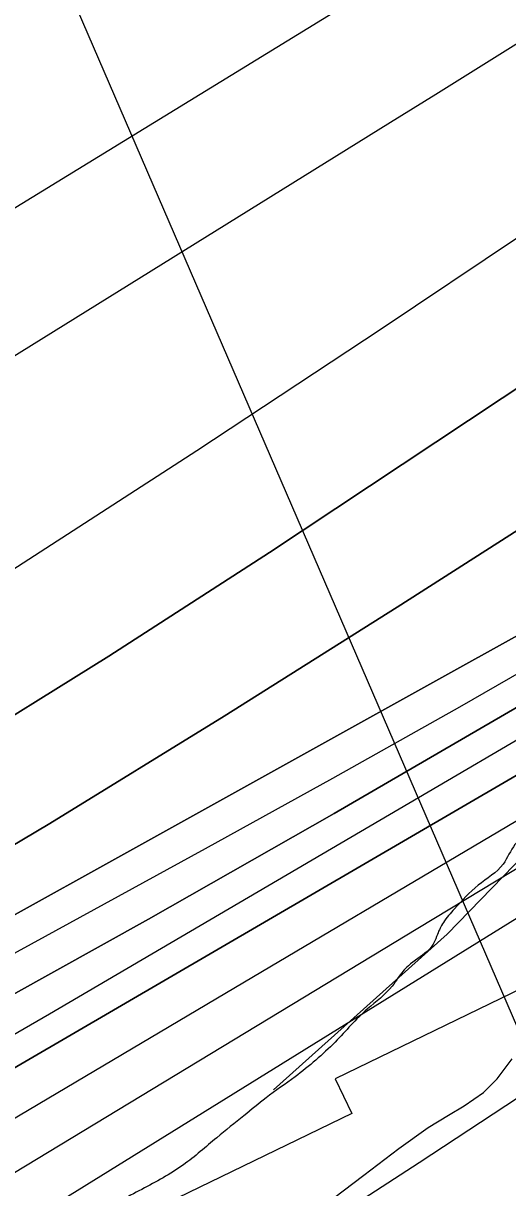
# Model space of a CAD drawing. Extents: x 3445503 to 3483459, y 540493 to 566012.
# Drawn here: x 3474847.2 to 3475045.3, y 550554 to 551030.5 of the extents above; entities that cross this region are included whole.
import ezdxf

# ---------------------------------------------------------------- set-up
doc = ezdxf.new("R2010")
doc.units = 0
for name, color, linetype in [('V-RIVR-EDGE', 7, 'Continuous'), ('V-RIVR-RANG', 7, 'Continuous'), ('V-RRAP-FSHR', 7, 'Continuous'), ('V-RRAP-RVMT', 7, 'Continuous'), ('V-SITE-VEGE', 7, 'Continuous'), ('V-TOPO-DPTH', 7, 'Continuous'), ('V-TOPO-MAJR', 7, 'Continuous'), ('V-TOPO-MINR', 7, 'Continuous'), ('V-TOPO-WATR', 7, 'Continuous')]:
    doc.layers.add(name, color=color, linetype=linetype)

msp = doc.modelspace()

# ---------------------------------------------------------------- linework, layer by layer
at = {"layer": 'V-RIVR-EDGE'}
msp.add_spline([(3477967.38, 552440.81), (3477956.32, 552434.46), (3477946.92, 552428.23), (3477938.22, 552423.73), (3477929.17, 552419.58), (3477921.16, 552414.39), (3477919.42, 552411.26), (3477918.37, 552407.79), (3477915.23, 552404.32), (3477908.61, 552399.82), (3477903.74, 552398.09), (3477897.83, 552396.02), (3477895.39, 552394.29), (3477890.17, 552392.91), (3477887.39, 552391.18), (3477883.9, 552387.37), (3477874.5, 552380.44), (3477864.4, 552373.86), (3477857.09, 552370.4), (3477852.91, 552366.58), (3477848.38, 552362.77), (3477844.55, 552357.91), (3477836.89, 552356.54), (3477833.41, 552353.07), (3477830.61, 552347.17), (3477822.61, 552342.33), (3477810.07, 552333.32), (3477792.66, 552321.19), (3477781.52, 552316.7), (3477774.9, 552310.81), (3477768.98, 552306.3), (3477763.76, 552302.15), (3477759.93, 552301.46), (3477756.1, 552297.99), (3477741.12, 552286.91), (3477723.71, 552272.7), (3477708.73, 552262.3), (3477698.98, 552255.03), (3477689.59, 552251.92), (3477683.67, 552247.07), (3477677.04, 552240.48), (3477664.16, 552231.82), (3477659.28, 552227.66), (3477652.33, 552225.59), (3477646.06, 552221.44), (3477633.17, 552211.04), (3477593.46, 552180.55), (3477582.32, 552173.27), (3477570.13, 552164.61), (3477532.87, 552138.29), (3477506.06, 552118.54), (3477500.14, 552114.38), (3477492.82, 552109.88), (3477485.86, 552105.03), (3477479.95, 552105.04), (3477473.69, 552102.97), (3477446.18, 552084.62), (3477429.46, 552072.84), (3477413.1, 552061.41), (3477403.34, 552054.13), (3477399.86, 552052.75), (3477395.34, 552051.02), (3477385.95, 552047.57), (3477366.11, 552036.84), (3477295.43, 551995.3), (3477256.09, 551969.67), (3477245.99, 551964.14), (3477236.59, 551956.16), (3477232.41, 551952.7), (3477223.36, 551948.9), (3477210.83, 551941.98), (3477195.51, 551933.32), (3477189.24, 551928.12), (3477182.28, 551923.62), (3477175.66, 551921.2), (3477171.84, 551919.48), (3477168.35, 551916.01), (3477159.65, 551911.51), (3477143.63, 551901.12), (3477124.48, 551889.7), (3477117.87, 551886.24), (3477112.31, 551885.21), (3477107.43, 551883.13), (3477100.82, 551879.67), (3477094.55, 551874.82), (3477091.41, 551870.66), (3477085.15, 551867.55), (3477074.35, 551860.97), (3477058.34, 551853.01), (3477036.06, 551840.2), (3477024.57, 551831.54), (3477014.13, 551825.31), (3477007.52, 551823.24), (3476990.81, 551813.9), (3476960.86, 551794.5), (3476943.45, 551781.68), (3476927.78, 551771.99), (3476905.5, 551758.83), (3476879.04, 551741.86), (3476864.07, 551733.91), (3476854.32, 551727.33), (3476848.05, 551722.82), (3476839.7, 551719.71), (3476833.44, 551719.03), (3476830.31, 551718.35), (3476827.17, 551714.18), (3476822.99, 551711.41), (3476800.37, 551700.34), (3476764.18, 551684.79), (3476719.29, 551666.82), (3476694.59, 551658.19), (3476687.27, 551653), (3476681.71, 551651.62), (3476674.75, 551649.9), (3476665.71, 551648.53), (3476648.67, 551645.79), (3476639.28, 551643.73), (3476627.45, 551639.94), (3476617.01, 551635.44), (3476607.26, 551630.25), (3476595.08, 551624.37), (3476590.56, 551623.34), (3476578.39, 551623.37), (3476574.57, 551622.68), (3476569.69, 551620.61), (3476563.77, 551616.45), (3476559.6, 551613.34), (3476542.56, 551610.94), (3476516.47, 551605.45), (3476500.81, 551600.62), (3476493.86, 551600.29), (3476490.38, 551599.6), (3476484.82, 551597.88), (3476475.77, 551594.77), (3476466.71, 551587.84), (3476459.75, 551583.34), (3476454.18, 551581.61), (3476446.52, 551576.77), (3476440.26, 551571.91), (3476435.03, 551568.1), (3476422.85, 551564.31), (3476402.31, 551551.5), (3476381.42, 551537.64), (3476372.02, 551531.76), (3476359.83, 551524.14), (3476350.77, 551515.47), (3476342.07, 551510.63), (3476327.1, 551501.97), (3476312.48, 551494.01), (3476294.03, 551482.24), (3476278.36, 551473.59), (3476258.52, 551460.43), (3476247.72, 551451.76), (3476240.75, 551444.83), (3476231.34, 551437.9), (3476220.55, 551432.01), (3476209.41, 551425.09), (3476201.75, 551420.24), (3476188.86, 551409.5), (3476180.85, 551401.87), (3476169.01, 551395.29), (3476157.87, 551386.28), (3476151.59, 551379.69), (3476140.81, 551375.2), (3476129.66, 551366.54), (3476121.64, 551357.17), (3476113.97, 551349.54), (3476103.18, 551342.96), (3476089.96, 551336.74), (3476064.21, 551328.81), (3476038.81, 551317.75), (3476021.05, 551308.06), (3476001.91, 551296.28), (3475987.97, 551285.89), (3475980.31, 551280), (3475968.83, 551275.51), (3475961.87, 551272.74), (3475958.38, 551268.23), (3475953.5, 551261.29), (3475933.66, 551252.65), (3475913.82, 551241.92), (3475899.54, 551232.57), (3475888.4, 551224.26), (3475872.03, 551212.13), (3475859.14, 551202.43), (3475843.82, 551192.04), (3475828.85, 551182.69), (3475807.62, 551170.92), (3475790.9, 551159.84), (3475778.36, 551148.4), (3475750.85, 551127.61), (3475732.39, 551113.75), (3475710.11, 551101.64), (3475688.52, 551089.18), (3475657.55, 551073.26), (3475627.61, 551057.69), (3475610.21, 551048), (3475592.8, 551039.35), (3475578.88, 551033.83), (3475567.76, 551033.16), (3475559.41, 551030.74), (3475547.22, 551022.78), (3475531.19, 551007.87), (3475514.13, 550995.05), (3475489.76, 550979.81), (3475462.25, 550961.81), (3475436.83, 550945.88), (3475412.11, 550930.3), (3475404.1, 550924.75), (3475394.36, 550919.91), (3475383.57, 550914.03), (3475369.99, 550906.41), (3475361.28, 550899.48), (3475348.76, 550895.34), (3475341.1, 550891.54), (3475331.35, 550883.91), (3475319.51, 550875.25), (3475304.18, 550864.51), (3475282.26, 550854.49), (3475261.03, 550843.76), (3475243.97, 550835.81), (3475209.51, 550818.51), (3475176.09, 550796), (3475149.62, 550777.64), (3475114.79, 550750.61), (3475097.38, 550737.79), (3475087.61, 550726.34), (3475078.2, 550715.94), (3475072.97, 550709), (3475070.53, 550706.57), (3475067.05, 550705.54), (3475062.18, 550704.16), (3475055.22, 550700.35), (3475048.25, 550694.46), (3475043.37, 550686.47), (3475033.26, 550677.81), (3475023.51, 550668.1), (3475018.97, 550662.55), (3475016.53, 550657.69), (3475015.13, 550654.21), (3475012.34, 550650.75), (3475004.68, 550644.85), (3475000.49, 550640), (3474998.05, 550636.53), (3474987.95, 550627.17), (3474974.7, 550613.64), (3474958.33, 550599.43), (3474946.49, 550590.77), (3474937.43, 550583.49), (3474926.29, 550574.48), (3474912.7, 550563.39), (3474895.64, 550553.35), (3474877.89, 550543.31), (3474859.78, 550532.23), (3474849.69, 550527.04), (3474846.2, 550523.23), (3474838.55, 550519.42), (3474826.02, 550512.85), (3474803.4, 550503.52), (3474763.73, 550488.32), (3474757.46, 550484.51), (3474754.33, 550483.13), (3474743.2, 550479.33), (3474732.06, 550474.49), (3474701.44, 550462.4), (3474681.26, 550456.19), (3474669.43, 550452.05), (3474656.21, 550445.83), (3474651.33, 550441.67), (3474649.58, 550437.85), (3474646.43, 550428.47), (3474639.47, 550427.79), (3474629.04, 550425.04), (3474622.08, 550424.36), (3474617.22, 550424.37), (3474614.08, 550422.64), (3474611.3, 550419.87), (3474606.42, 550417.1), (3474599.82, 550416.77), (3474592.51, 550415.05), (3474584.16, 550412.63), (3474580.68, 550409.86), (3474579.98, 550407.08), (3474579.27, 550402.22), (3474577.52, 550398.74), (3474572.3, 550395.28), (3474569.53, 550397.72), (3474568.84, 550399.46), (3474566.4, 550398.42), (3474565, 550396.34), (3474560.83, 550396.35), (3474558.05, 550394.62), (3474557.35, 550393.93), (3474552.82, 550390.46), (3474550.03, 550386.3), (3474547.24, 550382.48), (3474544.46, 550381.1), (3474541.68, 550382.49), (3474539.94, 550382.15), (3474539.24, 550379.72), (3474537.48, 550373.47), (3474536.43, 550368.95), (3474533.64, 550364.79), (3474528.77, 550363.06), (3474524.94, 550362.72), (3474521.13, 550367.25), (3474518.35, 550367.95), (3474514.87, 550365.87), (3474513.47, 550363.79), (3474515.54, 550355.79), (3474514.14, 550350.93), (3474510.65, 550345.03), (3474504.72, 550337.39), (3474501.59, 550337.05), (3474494.98, 550337.07), (3474490.12, 550336.73), (3474486.29, 550336.74), (3474483.5, 550334.67), (3474481.76, 550332.58), (3474479.67, 550329.46), (3474476.19, 550328.08), (3474468.89, 550327.05), (3474462.63, 550327.42), (3474450.81, 550326.75), (3474441.42, 550325.73), (3474433.07, 550323.32), (3474424.37, 550320.56), (3474416.37, 550316.75), (3474412.18, 550311.55), (3474406.96, 550307.39), (3474397.21, 550301.85), (3474392, 550301.52), (3474386.09, 550302.58), (3474381.57, 550303.28), (3474374.97, 550303.3), (3474367.31, 550301.23), (3474361.4, 550298.47), (3474352.69, 550292.93), (3474347.12, 550290.85), (3474344.69, 550291.9), (3474343.66, 550293.64), (3474340.87, 550293.65), (3474339.48, 550290.18), (3474332.17, 550288.8), (3474327.3, 550287.43), (3474316.87, 550285.71), (3474310.61, 550284.69), (3474304.35, 550286.09), (3474293.23, 550286.12), (3474261.93, 550282.03), (3474232.37, 550274.1), (3474219.84, 550269.96), (3474206.62, 550267.56), (3474200.71, 550264.8), (3474193.4, 550260.99), (3474172.52, 550254.09), (3474156.87, 550248.91), (3474145.38, 550244.77), (3474138.08, 550243.05), (3474131.48, 550243.07), (3474123.82, 550240.65), (3474116.86, 550237.89), (3474100.52, 550235.15), (3474090.09, 550234.82), (3474081.39, 550233.8), (3474068.17, 550230.01), (3474051.48, 550225.53), (3474039.3, 550220), (3474031.3, 550218.98), (3474029.56, 550217.59), (3474028.85, 550213.42), (3474027.11, 550213.77), (3474025.04, 550217.6), (3474021.91, 550218.31), (3474017.04, 550215.54), (3474014.6, 550214.85), (3474009.39, 550215.21), (3474003.13, 550213.49), (3473996.17, 550213.5), (3473986.44, 550212.83), (3473971.48, 550209.39), (3473947.82, 550201.11), (3473928, 550196.99), (3473915.48, 550196.67), (3473910.96, 550195.29), (3473900.52, 550191.14), (3473896.34, 550188.03), (3473890.08, 550187.69), (3473880.69, 550185.98), (3473877.56, 550183.9), (3473876.16, 550180.78), (3473870.94, 550177.66), (3473863.29, 550176.29), (3473852.85, 550174.23), (3473846.58, 550170.07), (3473843.45, 550166.6), (3473829.89, 550165.94), (3473817.36, 550162.5), (3473797.2, 550162.89), (3473790.94, 550160.48), (3473774.24, 550153.56), (3473761.37, 550150.47), (3473751.28, 550148.75), (3473741.55, 550149.13), (3473732.16, 550148.45), (3473721.73, 550147.78), (3473708.51, 550145.38), (3473703.99, 550142.27), (3473699.8, 550137.76), (3473693.19, 550136.04), (3473684.5, 550136.06), (3473676.51, 550136.77), (3473667.81, 550135.06), (3473650.41, 550127.45), (3473634.41, 550121.23), (3473613.53, 550111.55), (3473599.6, 550103.24), (3473599.59, 550100.81), (3473599.58, 550095.59), (3473597.49, 550095.25), (3473595.76, 550095.26), (3473589.51, 550099.79), (3473582.56, 550101.89), (3473571.09, 550100.18), (3473560.3, 550096.73), (3473548.81, 550088.07), (3473541.49, 550082.18), (3473536.97, 550079.76), (3473530.71, 550079.08), (3473522.38, 550084.31), (3473518.56, 550085.71), (3473509.87, 550085.39), (3473487.61, 550081.62), (3473463.96, 550077.16), (3473450.75, 550076.15), (3473424.33, 550076.56), (3473415.29, 550076.93), (3473413.2, 550075.2), (3473411.11, 550073.12), (3473410.04, 550064.08), (3473387.1, 550062.05), (3473385.36, 550062.06), (3473385.03, 550070.05), (3473384.34, 550071.1), (3473381.21, 550072.15), (3473364.17, 550070.45), (3473359.3, 550067.68), (3473346.09, 550067.72), (3473344.35, 550066.33), (3473345.02, 550059.03), (3473343.63, 550057.64), (3473340.51, 550060.08), (3473338.08, 550063.91), (3473333.22, 550063.58), (3473315.82, 550059.45), (3473309.91, 550055.99), (3473306.77, 550053.21), (3473302.25, 550053.57), (3473296.7, 550055.67), (3473292.87, 550055.68), (3473289.74, 550052.56), (3473286.6, 550050.48), (3473283.13, 550051.88), (3473279.31, 550052.93), (3473267.48, 550050.53)], degree=3, dxfattribs=at)
at = {"layer": 'V-RIVR-RANG'}
msp.add_line((3475195.73, 550280.38), (3474775.44, 551253.51), dxfattribs=at)
at = {"layer": 'V-RRAP-FSHR'}
msp.add_lwpolyline([(3479130.97, 553082.4), (3478816.88, 552888.6), (3478576.85, 552763.2), (3478449.31, 552707.95), (3478289.82, 552621.36), (3478136.85, 552538.51), (3478008.2, 552474.97), (3477863.94, 552377.39), (3477688.91, 552251.16), (3477457.69, 552085.96), (3477224.47, 551942.41), (3476936.08, 551774.99), (3476793.75, 551715.65), (3476544.51, 551605.22), (3476233.51, 551453.81), (3476127.01, 551390.08), (3475971.28, 551277.25), (3475776.4, 551142.97), (3475474.37, 550957.36), (3475375.89, 550912.96), (3475167.4, 550795.54), (3475098.07, 550737.65), (3475020.52, 550657.76), (3474949.56, 550594.01)], dxfattribs=at)
at = {"layer": 'V-RRAP-RVMT'}
for p, q in [((3475082.78, 550650.96), (3474974.69, 550598.63)), ((3474974.69, 550598.63), (3474981.6, 550584.37)), ((3474981.6, 550584.37), (3474852.27, 550521.78))]:
    msp.add_line(p, q, dxfattribs=at)
at = {"layer": 'V-SITE-VEGE'}
msp.add_lwpolyline([(3474929.45, 550515.84), (3474986.44, 550559.15), (3475000.79, 550570.07), (3475012.74, 550578.64), (3475021.09, 550583.7), (3475027.46, 550587.59), (3475035.43, 550593.04), (3475041.02, 550598.52), (3475047.04, 550606.76)], dxfattribs=at)
at = {"layer": 'V-TOPO-DPTH'}
for points in [[(3472718.14, 550098.12), (3473740.18, 550326.75), (3474128.49, 550447.39), (3474572.89, 550594.39), (3474602.92, 550609.87), (3474680.61, 550652.41), (3474748.62, 550690.79), (3474815.94, 550730.32), (3474882.23, 550771.56), (3474947.83, 550813.94), (3475165.22, 550958.36), (3475168.4, 550960.47), (3475171.58, 550962.58), (3475174.75, 550964.69), (3475177.93, 550966.8), (3475208.28, 550986.97), (3475226.65, 550999.14), (3475245.04, 551011.27), (3475263.47, 551023.34), (3475281.93, 551035.38), (3475752.55, 551340.82), (3475771.37, 551352.67), (3476265.63, 551662.32)], [(3476265.63, 551662.32), (3475771.37, 551352.67), (3475752.55, 551340.82), (3475281.93, 551035.38), (3475263.47, 551023.34), (3475245.04, 551011.27), (3475226.65, 550999.14), (3475208.28, 550986.97), (3475177.93, 550966.8), (3475174.75, 550964.69), (3475171.58, 550962.58), (3475168.4, 550960.47), (3475165.22, 550958.36), (3474947.83, 550813.94), (3474882.23, 550771.56), (3474815.94, 550730.32), (3474748.62, 550690.79), (3474680.61, 550652.41), (3474602.92, 550609.87), (3474572.89, 550594.39), (3474128.49, 550447.39), (3473740.18, 550326.75), (3472718.14, 550098.12)], [(3476446.64, 551642.97), (3475823.09, 551267.84), (3475803.49, 551255.9), (3475783.98, 551243.81), (3475764.61, 551231.49), (3475745.33, 551219.03), (3475341.22, 550954.46), (3475322, 550941.94), (3475302.73, 550929.47), (3475283.41, 550917.11), (3475264.05, 550904.8), (3475230.24, 550883.42), (3475227.74, 550881.86), (3475225.24, 550880.31), (3475222.71, 550878.79), (3475220.18, 550877.28), (3475189.68, 550859.3), (3475171.85, 550848.88), (3475153.97, 550838.55), (3475136.01, 550828.36), (3475118, 550818.25), (3474610.42, 550536.05), (3473773.74, 550257.36), (3472893.34, 550067.65)], [(3472893.34, 550067.65), (3473773.74, 550257.36), (3474610.42, 550536.05), (3475118, 550818.25), (3475136.01, 550828.36), (3475153.97, 550838.55), (3475171.85, 550848.88), (3475189.68, 550859.3), (3475220.18, 550877.28), (3475222.71, 550878.79), (3475225.24, 550880.31), (3475227.74, 550881.86), (3475230.24, 550883.42), (3475264.05, 550904.8), (3475283.41, 550917.11), (3475302.73, 550929.47), (3475322, 550941.94), (3475341.22, 550954.46), (3475745.33, 551219.03), (3475764.61, 551231.49), (3475783.98, 551243.81), (3475803.49, 551255.9), (3475823.09, 551267.84), (3476446.64, 551642.97)], [(3475710.31, 551267.17), (3475248.57, 550952.75), (3475224.07, 550936.2), (3475199.48, 550919.79), (3475174.75, 550903.59), (3475149.93, 550887.54), (3475000.12, 550791.54), (3474929.34, 550746.95), (3474858.12, 550703.09), (3474786.24, 550660.33), (3474713.91, 550618.3), (3474583.01, 550543.57), (3474054.75, 550380.96), (3473896.02, 550336.66), (3473879.29, 550331.64), (3473862.57, 550326.56), (3473845.85, 550321.49), (3473829.13, 550316.42), (3473812.41, 550311.36), (3473800.86, 550307.86), (3473778.31, 550301.21), (3472734.35, 550078.36)], [(3475710.31, 551267.17), (3475248.57, 550952.75), (3475224.07, 550936.2), (3475199.48, 550919.79), (3475174.75, 550903.59), (3475149.93, 550887.54), (3475000.12, 550791.54), (3474929.34, 550746.95), (3474858.12, 550703.09), (3474786.24, 550660.33), (3474713.91, 550618.3), (3474583.01, 550543.57), (3474054.75, 550380.96), (3473896.02, 550336.66), (3473879.29, 550331.64), (3473862.57, 550326.56), (3473845.85, 550321.49), (3473829.13, 550316.42), (3473812.41, 550311.36), (3473800.86, 550307.86), (3473778.31, 550301.21), (3472734.35, 550078.36)], [(3472749.99, 550002.15), (3473790.16, 550223.51), (3473815.2, 550230.76), (3474618.52, 550511.66), (3474645.76, 550525.92), (3474745.41, 550579.59), (3474822.07, 550621.44), (3474898.41, 550663.87), (3474974.26, 550707.18), (3475049.77, 550751.07), (3475213.14, 550847.26), (3475225.28, 550854.46), (3475237.38, 550861.71), (3475249.43, 550869.04), (3475261.45, 550876.42), (3475615.14, 551095.28)], [(3475615.14, 551095.28), (3475261.45, 550876.42), (3475249.43, 550869.04), (3475237.38, 550861.71), (3475225.28, 550854.46), (3475213.14, 550847.26), (3475049.77, 550751.07), (3474974.26, 550707.18), (3474898.41, 550663.87), (3474822.07, 550621.44), (3474745.41, 550579.59), (3474645.76, 550525.92), (3474618.52, 550511.66), (3473815.2, 550230.76), (3473790.16, 550223.51), (3472749.99, 550002.15)], [(3472775.52, 549957.22), (3473815.22, 550192.33), (3473823.96, 550194.89), (3473833.48, 550197.7), (3473837.47, 550198.82), (3473841.48, 550199.87), (3473845.53, 550200.8), (3473849.58, 550201.66), (3473853.65, 550202.48), (3474587.67, 550460.07), (3474597.94, 550464.49), (3474608.14, 550469.07), (3474618.23, 550473.9), (3474628.24, 550478.9), (3474638.15, 550484.09), (3474648, 550489.39), (3474657.77, 550494.85), (3474667.48, 550500.41), (3475205.18, 550813.98), (3475228.09, 550827.4), (3475250.97, 550840.89), (3475273.78, 550854.47), (3475296.56, 550868.11), (3475522.49, 551004.03)], [(3475522.49, 551004.03), (3475296.56, 550868.11), (3475273.78, 550854.47), (3475250.97, 550840.89), (3475228.09, 550827.4), (3475205.18, 550813.98), (3474667.48, 550500.41), (3474657.77, 550494.85), (3474648, 550489.39), (3474638.15, 550484.09), (3474628.24, 550478.9), (3474618.23, 550473.9), (3474608.14, 550469.07), (3474597.94, 550464.49), (3474587.67, 550460.07), (3473853.65, 550202.48), (3473849.58, 550201.66), (3473845.53, 550200.8), (3473841.48, 550199.87), (3473837.47, 550198.82), (3473833.48, 550197.7), (3473823.96, 550194.89), (3473815.22, 550192.33), (3472775.52, 549957.22)], [(3472799.28, 549857.36), (3473865.35, 550116.97), (3473885.73, 550123.56), (3473892.41, 550125.76), (3474613.69, 550422.76), (3474630.35, 550431.77), (3474646.8, 550441.16), (3474663.11, 550450.8), (3474956.95, 550628.97), (3475008.58, 550660.26), (3475060.22, 550691.53), (3475111.87, 550722.79), (3475163.54, 550754.03), (3475251.52, 550807.21), (3475259.2, 550811.84), (3475266.9, 550816.45), (3475274.6, 550821.05), (3475282.32, 550825.63), (3475333.59, 550855.96), (3475366.94, 550875.72), (3475400.26, 550895.52)]]:
    msp.add_lwpolyline(points, dxfattribs=at)
at = {"layer": 'V-TOPO-MAJR'}
msp.add_lwpolyline([(3472710.78, 550109.72), (3473738.5, 550354.33), (3474548.01, 550625.76), (3474689.42, 550711.5), (3474766.21, 550758.78), (3474842.55, 550806.76), (3474918.23, 550855.77), (3474993.48, 550905.49), (3475106.63, 550981.36), (3475125, 550993.6), (3475143.41, 551005.77), (3475161.9, 551017.82), (3475180.43, 551029.81), (3475621.58, 551313.22)], dxfattribs=at)
at = {"layer": 'V-TOPO-MINR'}
for points in [[(3472718.14, 550098.12), (3473740.18, 550326.75), (3474128.49, 550447.39), (3474572.89, 550594.39), (3474602.92, 550609.87), (3474680.61, 550652.41), (3474748.62, 550690.79), (3474815.94, 550730.32), (3474882.23, 550771.56), (3474947.83, 550813.94), (3475165.22, 550958.36), (3475168.4, 550960.47), (3475171.58, 550962.58), (3475174.75, 550964.69), (3475177.93, 550966.8), (3475208.28, 550986.97), (3475226.65, 550999.14), (3475245.04, 551011.27), (3475263.47, 551023.34), (3475281.93, 551035.38), (3475752.55, 551340.82), (3475771.37, 551352.67), (3476265.63, 551662.32)], [(3472893.34, 550067.65), (3473773.74, 550257.36), (3474610.42, 550536.05), (3475118, 550818.25), (3475136.01, 550828.36), (3475153.97, 550838.55), (3475171.85, 550848.88), (3475189.68, 550859.3), (3475220.18, 550877.28), (3475222.71, 550878.79), (3475225.24, 550880.31), (3475227.74, 550881.86), (3475230.24, 550883.42), (3475264.05, 550904.8), (3475283.41, 550917.11), (3475302.73, 550929.47), (3475322, 550941.94), (3475341.22, 550954.46), (3475745.33, 551219.03), (3475764.61, 551231.49), (3475783.98, 551243.81), (3475803.49, 551255.9), (3475823.09, 551267.84), (3476446.64, 551642.97)], [(3474433.6, 550652.61), (3474459.82, 550663.36), (3474485.54, 550675.11), (3474510.52, 550688.36), (3474535.02, 550702.6), (3474997.36, 550990.06), (3475015.89, 551001.59), (3475034.4, 551013.14), (3475052.9, 551024.72), (3475071.39, 551036.31), (3475101.48, 551055.21), (3475104.93, 551057.34), (3475108.39, 551059.45), (3475111.89, 551061.51), (3475115.4, 551063.54), (3475135.34, 551074.88), (3475148.82, 551082.59), (3475162.27, 551090.33), (3475175.7, 551098.13), (3475189.11, 551105.96), (3475629.01, 551364.06)], [(3474445.19, 550714.45), (3474446.5, 550714.74), (3474450.35, 550715.9), (3474456.59, 550718.25), (3474457.79, 550718.74), (3474461.24, 550720.51), (3474473.49, 550727.94), (3474480.72, 550732.33), (3474487.94, 550736.73), (3474495.16, 550741.14), (3474502.37, 550745.56), (3475032.26, 551070.83), (3475056.94, 551085.63), (3475081.82, 551100.08), (3475107, 551114), (3475132.38, 551127.57), (3475238.49, 551182.86), (3475312.36, 551221.81), (3475385.98, 551261.23), (3475459.23, 551301.34)], [(3472734.35, 550078.36), (3473778.31, 550301.21), (3473800.86, 550307.86), (3473812.41, 550311.36), (3473829.13, 550316.42), (3473845.85, 550321.49), (3473862.57, 550326.56), (3473879.29, 550331.64), (3473896.02, 550336.66), (3474054.75, 550380.96), (3474583.01, 550543.57), (3474713.91, 550618.3), (3474786.24, 550660.33), (3474858.12, 550703.09), (3474929.34, 550746.95), (3475000.12, 550791.54), (3475149.93, 550887.54), (3475174.75, 550903.59), (3475199.48, 550919.79), (3475224.07, 550936.2), (3475248.57, 550952.75), (3475710.31, 551267.17)], [(3472778.35, 549983.04), (3473872.39, 550228.36), (3474633.05, 550502.04), (3474667.15, 550519.51), (3474686.27, 550529.59), (3474729.57, 550552.81), (3474772.65, 550576.41), (3474815.41, 550600.6), (3474857.95, 550625.18), (3475209.39, 550831.41), (3475226.63, 550841.59), (3475243.83, 550851.82), (3475260.98, 550862.15), (3475278.1, 550872.53), (3475710.67, 551136.38)], [(3473218.35, 549793.87), (3473826.79, 550020.71), (3473852.82, 550030.58), (3473878.77, 550040.65), (3473904.6, 550051), (3474667.47, 550428.2), (3474693.2, 550443.74), (3475222.21, 550771.84), (3475230.97, 550777.26), (3475239.74, 550782.67), (3475248.51, 550788.08), (3475257.3, 550793.47), (3475272.05, 550802.5), (3475273.46, 550803.36), (3475276.3, 550805.07), (3475277.73, 550805.91), (3475286.88, 550811.29), (3475292.89, 550814.82), (3475298.89, 550818.35), (3475822.95, 551127.5)], [(3472749.99, 550002.15), (3473790.16, 550223.51), (3473815.2, 550230.76), (3474618.52, 550511.66), (3474645.76, 550525.92), (3474745.41, 550579.59), (3474822.07, 550621.44), (3474898.41, 550663.87), (3474974.26, 550707.18), (3475049.77, 550751.07), (3475213.14, 550847.26), (3475225.28, 550854.46), (3475237.38, 550861.71), (3475249.43, 550869.04), (3475261.45, 550876.42), (3475615.14, 551095.28)], [(3474121.33, 550035.29), (3474184.64, 550069.63), (3474247.5, 550104.78), (3474310.06, 550140.49), (3474652.37, 550338.82), (3474664.73, 550346.07), (3474677.04, 550353.41), (3474689.27, 550360.88), (3474701.45, 550368.44), (3474810.4, 550436.93), (3474876.86, 550479.04), (3474943.11, 550521.47), (3475009.06, 550564.37), (3475074.8, 550607.58), (3475262.28, 550731.79), (3475283.16, 550745.64), (3475304.04, 550759.51), (3475324.9, 550773.4), (3475345.75, 550787.31), (3475727.51, 551042.25)], [(3472742.6, 550019.75), (3473765.95, 550235.81), (3473781.98, 550240.36), (3473797.99, 550244.99), (3474605.79, 550520.02), (3474627.05, 550531.35), (3474921.72, 550692.8), (3474973.8, 550721.65), (3475025.7, 550750.83), (3475077.32, 550780.49), (3475128.76, 550810.47), (3475216.66, 550862.27), (3475223.99, 550866.63), (3475231.3, 550871.02), (3475238.57, 550875.48), (3475245.81, 550879.98), (3475352, 550946.48), (3475412.25, 550984.37)], [(3472796.63, 549932.69), (3473826.3, 550149.13), (3473843.31, 550153.68), (3474619.19, 550450.46), (3474626.02, 550454.29), (3474632.8, 550458.2), (3474726.72, 550513.53), (3474780.41, 550545.2), (3474834.09, 550576.9), (3474887.73, 550608.64), (3474941.36, 550640.42), (3475200.89, 550794.36), (3475229.88, 550811.56), (3475258.86, 550828.78), (3475287.83, 550846.01), (3475316.79, 550863.26), (3475383.19, 550902.83), (3475445.32, 550939.92)], [(3472799.28, 549857.36), (3473865.35, 550116.97), (3473885.73, 550123.56), (3473892.41, 550125.76), (3474613.69, 550422.76), (3474630.35, 550431.77), (3474646.8, 550441.16), (3474663.11, 550450.8), (3474956.95, 550628.97), (3475008.58, 550660.26), (3475060.22, 550691.53), (3475111.87, 550722.79), (3475163.54, 550754.03), (3475251.52, 550807.21), (3475259.2, 550811.84), (3475266.9, 550816.45), (3475274.6, 550821.05), (3475282.32, 550825.63), (3475333.59, 550855.96), (3475366.94, 550875.72), (3475400.26, 550895.52)]]:
    msp.add_lwpolyline(points, dxfattribs=at)
at = {"layer": 'V-TOPO-WATR'}
msp.add_lwpolyline([(3472775.52, 549957.22), (3473815.22, 550192.33), (3473823.96, 550194.89), (3473833.48, 550197.7), (3473837.47, 550198.82), (3473841.48, 550199.87), (3473845.53, 550200.8), (3473849.58, 550201.66), (3473853.65, 550202.48), (3474587.67, 550460.07), (3474597.94, 550464.49), (3474608.14, 550469.07), (3474618.23, 550473.9), (3474628.24, 550478.9), (3474638.15, 550484.09), (3474648, 550489.39), (3474657.77, 550494.85), (3474667.48, 550500.41), (3475205.18, 550813.98), (3475228.09, 550827.4), (3475250.97, 550840.89), (3475273.78, 550854.47), (3475296.56, 550868.11), (3475522.49, 551004.03)], dxfattribs=at)

doc.saveas('drawing.dxf')
